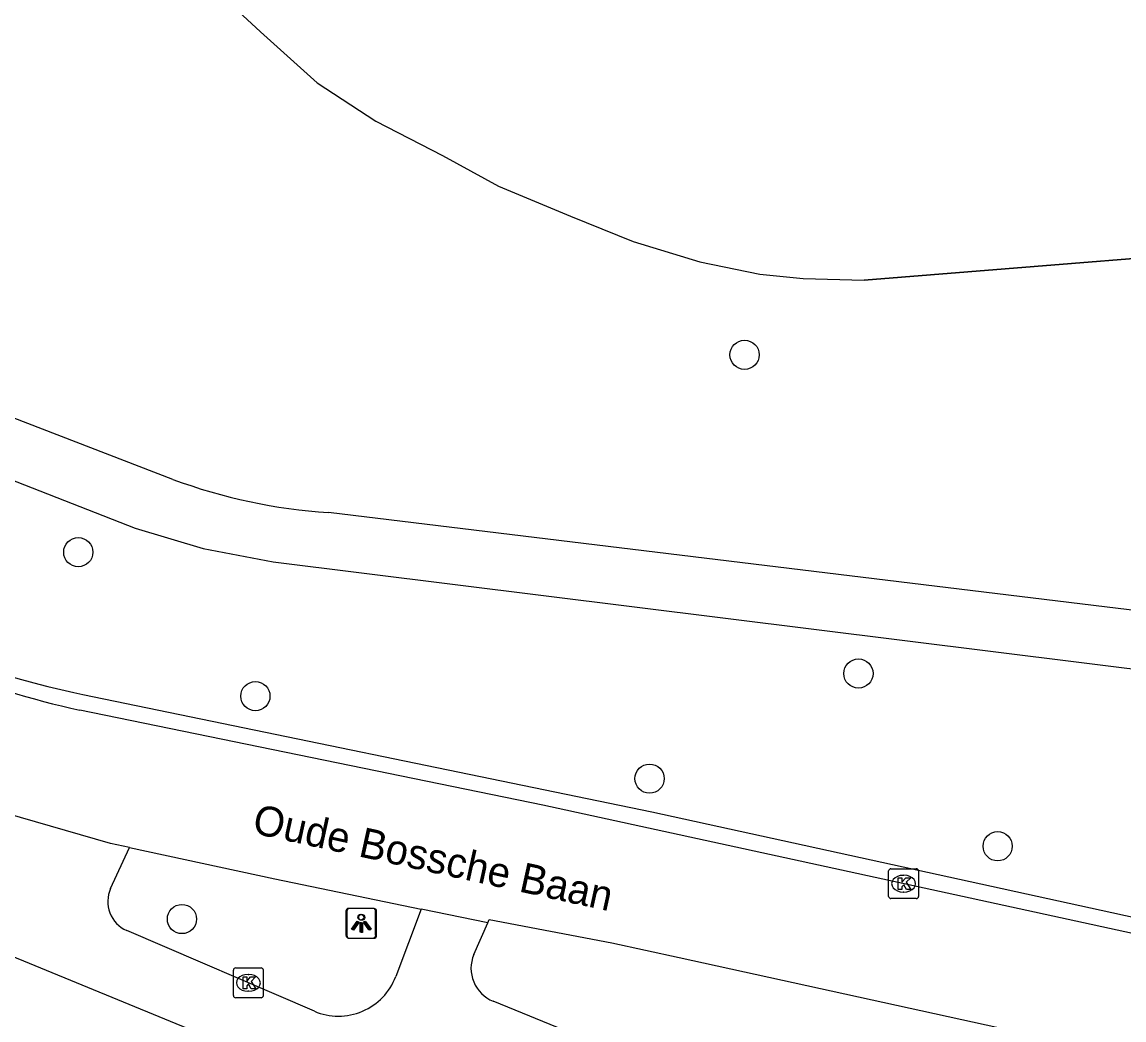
# Model space of a CAD drawing. Extents: x 157767 to 159171, y 387842 to 389425.
# Drawn here: x 158708 to 158744.9, y 388679.94 to 388713.37 of the extents above; entities that cross this region are included whole.
import ezdxf

# ---------------------------------------------------------------- set-up
doc = ezdxf.new("R2010")
doc.units = 0
for name, color, linetype in [('IMGEO_Boom', 7, 'Continuous'), ('IMGEO_Fietspad_gesloten', 7, 'Continuous'), ('IMGEO_Kolk', 7, 'Continuous'), ('IMGEO_Lichtpunt', 7, 'Continuous'), ('IMGEO_Meer_plas_ven_vijver', 7, 'Continuous'), ('IMGEO_Openbare_ruimte_label', 7, 'Continuous'), ('IMGEO_Voetpad_halfverhard', 7, 'Continuous'), ('IMGEO_Voetpad_open', 7, 'Continuous'), ('IMGEO_Walbescherming', 7, 'Continuous')]:
    doc.layers.add(name, color=color, linetype=linetype)

msp = doc.modelspace()

# ---------------------------------------------------------------- linework, layer by layer
at = {"layer": 'IMGEO_Boom'}
for centre in [(158732.193, 388702.226), (158709.879, 388695.613), (158736.006, 388691.549), (158715.81, 388690.792), (158729.011, 388688.028), (158740.669, 388685.763), (158713.351, 388683.324)]:
    msp.add_circle(centre, 0.489, dxfattribs=at)
at = {"layer": 'IMGEO_Fietspad_gesloten'}
for points in [[(158756.567, 388680.363), (158725.438, 388687.135), (158709.931, 388690.318)], [(158711.593, 388685.718), (158710.958, 388685.854), (158703.99, 388687.862)], [(158711.593, 388685.718), (158716.465, 388684.675), (158721.36, 388683.658)], [(158723.592, 388683.195), (158721.36, 388683.658)], [(158723.592, 388683.195), (158723.641, 388683.305), (158727.745, 388682.528), (158729.997, 388682.041), (158747.566, 388678.181), (158756.469, 388676.212)]]:
    msp.add_lwpolyline(points, dxfattribs=at)
msp.add_arc((158718, 388725.803), 36.391, 241.4574, 257.1894, dxfattribs=at)
at = {"layer": 'IMGEO_Kolk'}
for p, q in [((158737.093, 388685.009), (158737.945, 388685.009)), ((158737.018, 388684.083), (158737.018, 388684.935)), ((158737.506, 388684.789), (158737.531, 388684.789)), ((158738.019, 388684.935), (158738.019, 388684.083)), ((158737.945, 388684.009), (158737.093, 388684.009)), ((158737.529, 388684.229), (158737.504, 388684.229)), ((158715.15, 388681.688), (158716.002, 388681.688)), ((158715.075, 388680.762), (158715.075, 388681.614)), ((158715.563, 388681.468), (158715.588, 388681.468)), ((158716.076, 388681.614), (158716.076, 388680.762)), ((158716.002, 388680.688), (158715.15, 388680.688)), ((158715.586, 388680.908), (158715.561, 388680.908))]:
    msp.add_line(p, q, dxfattribs=at)
for points in [[(158737.093, 388685.009), (158737.945, 388685.009)], [(158737.018, 388684.083), (158737.018, 388684.935)], [(158737.339, 388684.709), (158737.462, 388684.709), (158737.462, 388684.558), (158737.592, 388684.709), (158737.756, 388684.709), (158737.61, 388684.558), (158737.763, 388684.309), (158737.611, 388684.309), (158737.526, 388684.473), (158737.462, 388684.406), (158737.462, 388684.309), (158737.339, 388684.309), (158737.339, 388684.709)], [(158738.019, 388684.935), (158738.019, 388684.083)], [(158737.945, 388684.009), (158737.093, 388684.009)], [(158715.15, 388681.688), (158716.002, 388681.688)], [(158715.075, 388680.762), (158715.075, 388681.614)], [(158715.396, 388681.388), (158715.519, 388681.388), (158715.519, 388681.237), (158715.649, 388681.388), (158715.813, 388681.388), (158715.667, 388681.237), (158715.82, 388680.988), (158715.668, 388680.988), (158715.583, 388681.152), (158715.519, 388681.085), (158715.519, 388680.988), (158715.396, 388680.988), (158715.396, 388681.388)], [(158716.076, 388681.614), (158716.076, 388680.762)], [(158716.002, 388680.688), (158715.15, 388680.688)]]:
    msp.add_lwpolyline(points, dxfattribs=at)
for centre, start, end in [((158737.095, 388684.933), 91.552, 178.448), ((158737.095, 388684.933), 91.552, 178.448), ((158737.943, 388684.933), 1.552, 88.448), ((158737.943, 388684.933), 1.552, 88.448), ((158737.095, 388684.085), 181.552, 268.448), ((158737.095, 388684.085), 181.552, 268.448), ((158737.943, 388684.085), 271.552, 358.448), ((158737.943, 388684.085), 271.552, 358.448), ((158715.152, 388681.612), 91.552, 178.448), ((158715.152, 388681.612), 91.552, 178.448), ((158716, 388681.612), 1.552, 88.448), ((158716, 388681.612), 1.552, 88.448), ((158715.152, 388680.764), 181.552, 268.448), ((158715.152, 388680.764), 181.552, 268.448), ((158716, 388680.764), 271.552, 358.448), ((158716, 388680.764), 271.552, 358.448)]:
    msp.add_arc(centre, 0.0765, start, end, dxfattribs=at)
for centre, major_axis, ratio, start_param, end_param in [((158737.505, 388684.509), (-0.387, 0.002), 0.722429, 4.712389, 7.853982), ((158737.53, 388684.509), (-0.39, 0.002), 0.717154, 1.570796, 4.712389), ((158715.562, 388681.188), (-0.387, 0.002), 0.722429, 4.712389, 7.853982), ((158715.587, 388681.188), (-0.39, 0.002), 0.717154, 1.570796, 4.712389)]:
    msp.add_ellipse(centre, major_axis=major_axis, ratio=ratio, start_param=start_param, end_param=end_param, dxfattribs=at)
at = {"layer": 'IMGEO_Lichtpunt'}
for p, q in [((158718.842, 388683.588), (158718.842, 388682.781)), ((158718.842, 388683.588), (158718.842, 388682.781)), ((158718.872, 388683.583), (158718.872, 388682.776)), ((158718.872, 388683.583), (158718.872, 388682.776)), ((158719.744, 388683.683), (158718.936, 388683.683)), ((158719.744, 388683.683), (158718.936, 388683.683)), ((158719.774, 388683.678), (158718.966, 388683.678)), ((158719.774, 388683.678), (158718.966, 388683.678)), ((158719.838, 388682.781), (158719.838, 388683.588)), ((158719.838, 388682.781), (158719.838, 388683.588)), ((158719.868, 388682.776), (158719.868, 388683.583)), ((158719.868, 388682.776), (158719.868, 388683.583)), ((158718.936, 388682.687), (158719.744, 388682.687)), ((158718.936, 388682.687), (158719.744, 388682.687)), ((158718.966, 388682.682), (158719.774, 388682.682)), ((158718.966, 388682.682), (158719.774, 388682.682))]:
    msp.add_line(p, q, dxfattribs=at)
for points in [[(158719.216, 388683.252), (158719.255, 388683.224), (158719.067, 388682.962), (158719.029, 388682.989), (158719.216, 388683.252)], [(158719.246, 388683.247), (158719.285, 388683.219), (158719.097, 388682.957), (158719.059, 388682.984), (158719.246, 388683.247)], [(158719.318, 388683.204), (158719.365, 388683.204), (158719.365, 388682.882), (158719.318, 388682.882), (158719.318, 388683.204)], [(158719.348, 388683.199), (158719.395, 388683.199), (158719.395, 388682.877), (158719.348, 388682.877), (158719.348, 388683.199)], [(158719.428, 388683.224), (158719.466, 388683.251), (158719.653, 388682.989), (158719.614, 388682.961), (158719.428, 388683.224)], [(158719.458, 388683.219), (158719.496, 388683.246), (158719.683, 388682.984), (158719.644, 388682.956), (158719.458, 388683.219)]]:
    msp.add_lwpolyline(points, dxfattribs=at)
for centre in [(158719.341, 388683.386), (158719.371, 388683.381)]:
    msp.add_circle(centre, 0.0994, dxfattribs=at)
for centre, start, end in [((158718.936, 388683.588), 90, 180), ((158718.936, 388683.588), 90, 180), ((158718.966, 388683.583), 90, 180), ((158718.966, 388683.583), 90, 180), ((158719.744, 388683.588), 0, 90), ((158719.744, 388683.588), 0, 90), ((158719.774, 388683.583), 0, 90), ((158719.774, 388683.583), 0, 90), ((158718.936, 388682.781), 180, 270), ((158718.936, 388682.781), 180, 270), ((158718.966, 388682.776), 180, 270), ((158718.966, 388682.776), 180, 270), ((158719.744, 388682.781), 270, 0), ((158719.744, 388682.781), 270, 360), ((158719.774, 388682.776), 270, 0), ((158719.774, 388682.776), 270, 360)]:
    msp.add_arc(centre, 0.0946, start, end, dxfattribs=at)
at = {"layer": 'IMGEO_Meer_plas_ven_vijver'}
msp.add_lwpolyline([(158709.961, 388720.662), (158713.093, 388716.161), (158714.064, 388714.83), (158715.984, 388713.05), (158717.881, 388711.34), (158719.848, 388710.052), (158722.073, 388708.905), (158723.947, 388707.874), (158726.359, 388706.867), (158728.466, 388706.024), (158730.691, 388705.345), (158732.705, 388704.923), (158734.157, 388704.783), (158736.196, 388704.724), (158752.303, 388706.026), (158776.97, 388707.943), (158791.014, 388708.959)], dxfattribs=at)
at = {"layer": 'IMGEO_Voetpad_halfverhard'}
for points in [[(158713.045, 388698.054), (158705.429, 388700.991)], [(158706.214, 388698.6), (158711.781, 388696.424), (158714.062, 388695.739), (158716.401, 388695.293), (158758.624, 388690.035)], [(158797.236, 388690.902), (158784.42, 388691.098), (158764.836, 388691.372), (158745.903, 388693.577), (158718.26, 388696.943)]]:
    msp.add_lwpolyline(points, dxfattribs=at)
msp.add_arc((158719.415, 388715.16), 18.254, 249.5754, 266.3716, dxfattribs=at)
at = {"layer": 'IMGEO_Voetpad_open'}
for points in [[(158710.028, 388690.848), (158729.088, 388686.915), (158756.68, 388680.878)], [(158686.202, 388681.709), (158689.41, 388689.584), (158720.881, 388676.641), (158721.838, 388678.935), (158746.603, 388668.726), (158747.453, 388666.872), (158745.863, 388663.04)], [(158710.963, 388684.344), (158711.593, 388685.718)], [(158721.36, 388683.658), (158720.509, 388681.397)], [(158723.123, 388682.132), (158723.592, 388683.195)], [(158717.785, 388680.238), (158711.502, 388682.941)], [(158751.548, 388669.2), (158748.817, 388670.318), (158723.771, 388680.572)]]:
    msp.add_lwpolyline(points, dxfattribs=at)
for centre, radius, start, end in [((158716.843, 388723.038), 32.904, 241.2956, 258.0457), ((158711.917, 388683.906), 1.05, 155.3312, 246.7001), ((158724.223, 388681.674), 1.192, 157.4243, 247.6902), ((158718.594, 388682.118), 2.047, 246.7337, 339.3636)]:
    msp.add_arc(centre, radius, start, end, dxfattribs=at)
at = {"layer": 'IMGEO_Walbescherming'}
msp.add_lwpolyline([(158752.303, 388706.026), (158736.196, 388704.724)], dxfattribs=at)

# ---------------------------------------------------------------- texts
at = {"layer": 'IMGEO_Openbare_ruimte_label'}
msp.add_text('Oude Bossche Baan', height=1, rotation=347.6452, dxfattribs=at).set_placement((158715.67, 388686.21))

doc.saveas('drawing.dxf')
